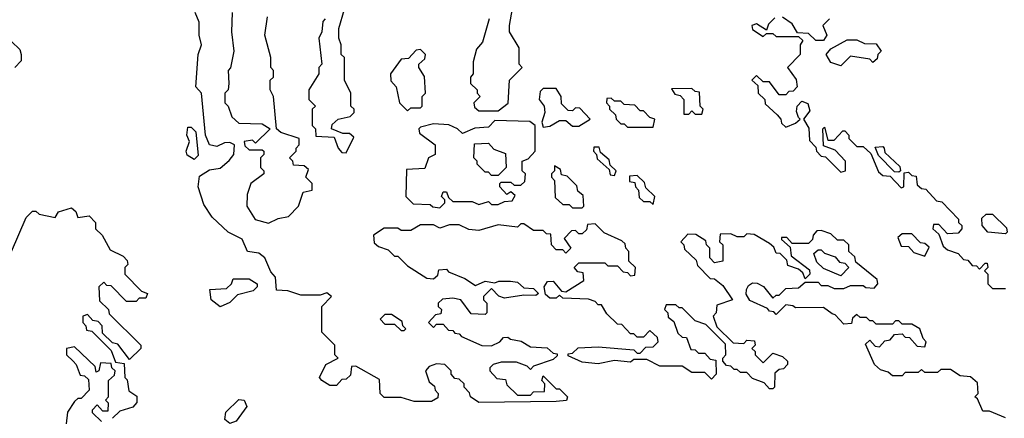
# Model space of a CAD drawing. Extents: x 2737310 to 2869991, y 870230 to 1012730.
# Tile 441 of 479: x 2822225 to 2825271, y 929278 to 930513. Entities that reach past the tile are written whole.
import ezdxf

# ---------------------------------------------------------------- set-up
doc = ezdxf.new("R2010")
doc.units = 0

msp = doc.modelspace()

# ---------------------------------------------------------------- linework, layer by layer
at = {"layer": '0CON02XD'}
for points in [[(2823235, 930100), (2823258.3, 930148.3), (2823245, 930160), (2823225, 930160), (2823190, 930175), (2823191.7, 930188.3), (2823210, 930205), (2823247, 930213), (2823260, 930225), (2823260, 930235), (2823250, 930245), (2823250, 930285), (2823230, 930325), (2823230, 930395), (2823220, 930405), (2823220, 930435), (2823212.5, 930455), (2823212.5, 930485), (2823230, 930545)], [(2823677.5, 930515), (2823657, 930443), (2823638.3, 930421.7), (2823628.3, 930381.7), (2823627.5, 930345), (2823620, 930335), (2823620, 930315), (2823640, 930295), (2823640, 930285), (2823650, 930275), (2823630, 930255), (2823631.7, 930241.7), (2823645, 930230), (2823705, 930230), (2823736.4, 930253.6), (2823740, 930325), (2823780, 930365), (2823770, 930375), (2823770, 930425), (2823740, 930475), (2823740, 930495), (2823752.5, 930565)], [(2824435, 929430), (2824425, 929440), (2824411.7, 929441.7), (2824400, 929455), (2824400, 929465), (2824410, 929475), (2824408.3, 929508.3), (2824348.3, 929568.3), (2824315, 929580), (2824275, 929620), (2824265, 929620), (2824255, 929630), (2824225, 929630), (2824220, 929615), (2824230, 929605), (2824231.7, 929591.7), (2824248.3, 929578.3), (2824261.7, 929541.7), (2824275, 929530), (2824288.3, 929528.3), (2824301.7, 929491.7), (2824315, 929490), (2824325, 929480), (2824345, 929480), (2824361.7, 929461.7), (2824378.3, 929458.3), (2824380, 929415), (2824365, 929400), (2824345, 929420), (2824305, 929420), (2824275, 929440), (2824205, 929440), (2824165, 929460), (2824125, 929460), (2824115, 929452.5), (2824065, 929457.5), (2824015, 929447.5), (2823965, 929452.5), (2823921.7, 929471.7), (2823921.7, 929478.3), (2823935, 929480), (2823953, 929497), (2824015, 929500), (2824125, 929490), (2824135, 929480), (2824145, 929480), (2824161.7, 929498.3), (2824185, 929500), (2824200, 929515), (2824198.3, 929528.3), (2824175, 929550), (2824155, 929530), (2824135, 929530), (2824125, 929540), (2824115, 929540), (2824088.3, 929568.3), (2824075, 929570), (2824041.7, 929601.7), (2824025, 929630), (2824015, 929630), (2824005, 929640), (2823985, 929647.5), (2823905, 929650), (2823895, 929660), (2823885, 929650), (2823865, 929650), (2823851.7, 929661.7), (2823847.5, 929685), (2823858.3, 929701.7), (2823875, 929702.5), (2823901.7, 929671.7), (2823915, 929670), (2823970, 929705), (2823968.3, 929728.3), (2823951.7, 929731.7), (2823940, 929745), (2823955, 929760), (2824035, 929760), (2824045, 929750), (2824075, 929750), (2824091.7, 929731.7), (2824105, 929730), (2824115, 929720), (2824128.3, 929721.7), (2824130, 929745), (2824110, 929765), (2824110, 929795), (2824100, 929805), (2824098.3, 929818.3), (2824088.3, 929828.3), (2824033, 929853), (2824005, 929880), (2823981.7, 929878.3), (2823978.3, 929861.7), (2823965, 929850), (2823955, 929850), (2823945, 929860), (2823931.7, 929858.3), (2823910, 929835), (2823930, 929805), (2823915, 929790), (2823905, 929800), (2823885, 929800), (2823870, 929815), (2823868.3, 929848.3), (2823855, 929850), (2823845, 929860), (2823815, 929860), (2823785, 929880), (2823775, 929880), (2823765, 929870), (2823705, 929877.5), (2823645, 929860), (2823615, 929862.5), (2823585, 929877.5), (2823555, 929877.5), (2823525, 929867.5), (2823505, 929877.5), (2823465, 929877.5), (2823435, 929860), (2823405, 929860), (2823395, 929867.5), (2823353, 929867), (2823320, 929845), (2823321.7, 929821.7), (2823335, 929810), (2823365, 929800), (2823385, 929780), (2823395, 929780), (2823425, 929750), (2823485, 929712.5), (2823505, 929710), (2823518.3, 929721.7), (2823521.7, 929738.3), (2823545, 929740), (2823551.7, 929731.7), (2823601.7, 929711.7), (2823635, 929690), (2823665, 929702.5), (2823695, 929697.5), (2823707, 929703), (2823743, 929703), (2823765, 929700), (2823785, 929682.5), (2823815, 929680), (2823830, 929665), (2823821.7, 929658.3), (2823785, 929660), (2823725, 929650), (2823707, 929657), (2823685, 929680), (2823660, 929655), (2823660, 929645), (2823670, 929635), (2823670, 929605), (2823665, 929600), (2823621.7, 929601.7), (2823590, 929645), (2823565, 929650), (2823533, 929647), (2823520, 929635), (2823520, 929625), (2823530, 929615), (2823528.3, 929601.7), (2823511.7, 929598.3), (2823490, 929575), (2823505, 929560), (2823515, 929570), (2823535, 929570), (2823551.7, 929551.7), (2823565, 929550), (2823571.7, 929541.7), (2823585, 929540), (2823591.7, 929531.7), (2823655, 929503.3), (2823685, 929502.5), (2823710, 929515), (2823721.7, 929528.3), (2823735, 929530), (2823743, 929523), (2823777, 929517), (2823805, 929500), (2823857, 929497), (2823875, 929480), (2823888.3, 929478.3), (2823888.3, 929471.7), (2823875, 929460), (2823815, 929440), (2823805, 929430), (2823795, 929440), (2823761.7, 929451.7), (2823715, 929452.5), (2823690, 929445), (2823680, 929435), (2823680, 929425), (2823701.7, 929401.7), (2823728.3, 929398.3), (2823731.7, 929381.7), (2823765, 929350), (2823805, 929350), (2823815, 929360), (2823848.3, 929361.7), (2823850, 929385), (2823840, 929395), (2823845, 929410), (2823885, 929370), (2823895, 929370), (2823920, 929345), (2823917, 929333), (2823885, 929330), (2823645, 929327.5), (2823620, 929345), (2823617, 929357), (2823600, 929375), (2823600, 929385), (2823585, 929400), (2823571.7, 929401.7), (2823560, 929415), (2823560, 929425), (2823540, 929445), (2823515, 929447.5), (2823491.7, 929438.3), (2823480, 929425), (2823491.7, 929391.7), (2823508.3, 929378.3), (2823510, 929365), (2823520, 929355), (2823518.3, 929341.7), (2823499.3, 929330.7), (2823445, 929330), (2823405, 929342.5), (2823353, 929343), (2823340, 929355), (2823338.3, 929398.3), (2823265, 929440), (2823251.7, 929438.3), (2823248.3, 929411.7), (2823235, 929400), (2823221.7, 929398.3), (2823205, 929380), (2823185, 929380), (2823160, 929395), (2823152.5, 929405), (2823172.5, 929445), (2823210, 929465), (2823200, 929475), (2823200, 929505), (2823160, 929545), (2823160, 929625), (2823190, 929655), (2823175, 929666.7), (2823155, 929660), (2823095, 929660), (2823055, 929673.3), (2823020, 929675), (2823016.7, 929715), (2823001.7, 929731.7), (2822983.3, 929775), (2822965, 929790), (2822930, 929795), (2822913, 929833), (2822870, 929855), (2822820.7, 929900.7), (2822795, 929940), (2822777.5, 929995), (2822781.7, 930028.3), (2822812.5, 930047.5), (2822845, 930052.5), (2822873, 930077), (2822887.5, 930095), (2822890, 930125), (2822875, 930132.5), (2822858.3, 930131.7), (2822835, 930120), (2822812.5, 930125), (2822800, 930155), (2822787.5, 930285), (2822770, 930305), (2822777.5, 930405), (2822787.5, 930435), (2822780, 930465), (2822780, 930505), (2822767.5, 930535)], [(2822882.5, 930535), (2822880, 930475), (2822887.5, 930415), (2822877, 930363), (2822870, 930355), (2822872.5, 930315), (2822870, 930295), (2822860, 930285), (2822860, 930255), (2822870, 930245), (2822881.7, 930211.7), (2822902.5, 930192.5), (2822975, 930190), (2823000, 930175), (2822955, 930130), (2822945, 930140), (2822920, 930135), (2822921.7, 930121.7), (2822935, 930110), (2822975, 930110), (2822980, 930105), (2822980, 930095), (2822970, 930085), (2822970, 930055), (2822980, 930045), (2822980, 930035), (2822940, 930005), (2822928.3, 929971.7), (2822927.5, 929935), (2822953.9, 929893.9), (2822995, 929882.5)], [(2822995, 929882.5), (2823025, 929897.5), (2823056.4, 929903.6), (2823087.5, 929935), (2823101.7, 929978.3), (2823130, 929985), (2823130, 930005), (2823110, 930025), (2823118.3, 930048.3), (2823105, 930060), (2823071.7, 930061.7), (2823070, 930075), (2823060, 930085), (2823080, 930105), (2823080, 930115), (2823090, 930125), (2823090, 930145), (2823033, 930163), (2823020, 930175), (2823010, 930275), (2823000, 930295), (2823000, 930325), (2823010, 930335), (2823010, 930355), (2823002.5, 930365), (2823002.5, 930395), (2822983.3, 930465), (2822991.7, 930521.7)], [(2823170, 930515), (2823163, 930507), (2823160, 930475), (2823150, 930455), (2823160, 930375), (2823150, 930365), (2823150, 930345), (2823120, 930295), (2823120, 930265), (2823140, 930245), (2823130, 930235), (2823130, 930185), (2823140, 930175), (2823141.7, 930151.7), (2823198.3, 930148.3), (2823210, 930115), (2823221.7, 930101.7), (2823235, 930100)], [(2824561.7, 930518.3), (2824541.7, 930498.3), (2824535, 930480), (2824505, 930500), (2824490, 930495), (2824491.7, 930481.7), (2824525, 930460), (2824535, 930470), (2824555, 930470), (2824565, 930460), (2824635, 930460), (2824648.3, 930448.3), (2824640, 930435), (2824640, 930405), (2824600, 930365), (2824627, 930327), (2824630, 930305), (2824618.3, 930291.7), (2824605, 930290), (2824595, 930280), (2824575, 930280), (2824545, 930320), (2824525, 930320), (2824505, 930340), (2824490, 930325), (2824508.3, 930308.3), (2824510, 930285), (2824530, 930265), (2824531.7, 930251.7), (2824568.3, 930218.3), (2824580, 930205), (2824581.7, 930191.7), (2824595, 930180), (2824625, 930192.5), (2824640, 930205), (2824635, 930210)], [(2824730, 930515), (2824710, 930495), (2824722.5, 930465), (2824711.7, 930448.3), (2824688.3, 930448.3), (2824665, 930470), (2824631.7, 930471.7), (2824615, 930500), (2824585, 930520)], [(2824765, 930370), (2824735, 930380), (2824720, 930405), (2824735, 930422.5), (2824785, 930450), (2824815, 930450), (2824838.3, 930438.3), (2824875, 930437.5), (2824890, 930415), (2824880, 930405), (2824878.3, 930391.7), (2824865, 930380), (2824855, 930390), (2824795, 930400), (2824765, 930370)], [(2822200, 930445), (2822225, 930420), (2822230, 930405), (2822230, 930385), (2822210, 930365)], [(2823425, 930230), (2823435, 930240), (2823465, 930240), (2823470, 930245), (2823470, 930275), (2823480, 930285), (2823477, 930337), (2823460, 930365), (2823460, 930375), (2823478.3, 930391.7), (2823480, 930405), (2823465, 930420), (2823451.7, 930418.3), (2823427.5, 930392.5), (2823405, 930390), (2823372.5, 930345), (2823373, 930323), (2823390, 930305), (2823400, 930255), (2823425, 930230)], [(2823845, 930180), (2823865, 930182.5), (2823895, 930200), (2823915, 930200), (2823935, 930182.5), (2823955, 930182.5), (2823990, 930205), (2823958.3, 930238.3), (2823945, 930240), (2823935, 930230), (2823921.7, 930231.7), (2823901.7, 930251.7), (2823900, 930275), (2823885, 930300), (2823845, 930300), (2823835, 930290), (2823832.5, 930265), (2823847.5, 930245), (2823850, 930225), (2823840, 930195), (2823845, 930180)], [(2824335, 930220), (2824340, 930235), (2824330, 930245), (2824328.3, 930288.3), (2824315, 930290), (2824305, 930300), (2824241.7, 930298.3), (2824251.7, 930281.7), (2824268.3, 930278.3), (2824280, 930265), (2824280, 930220), (2824295, 930220), (2824305, 930230), (2824315, 930220), (2824335, 930220)], [(2824185, 930180), (2824190, 930205), (2824175, 930210), (2824155, 930230), (2824145, 930230), (2824128.3, 930248.3), (2824095, 930250), (2824085, 930260), (2824065, 930260), (2824055, 930270), (2824041.7, 930268.3), (2824040, 930255), (2824050, 930245), (2824050, 930235), (2824068.3, 930218.3), (2824070, 930205), (2824085, 930190), (2824095, 930190), (2824105, 930180), (2824185, 930180)], [(2824635, 930210), (2824628.3, 930228.3), (2824630, 930245), (2824645, 930260), (2824663, 930253), (2824669.3, 930230.7), (2824650, 930205), (2824666.4, 930176.4), (2824668.3, 930138.3), (2824688.3, 930118.3), (2824690, 930105), (2824705, 930090), (2824718.3, 930088.3), (2824765, 930040), (2824780, 930045), (2824780, 930075), (2824748.3, 930108.3), (2824711.7, 930121.7), (2824710, 930175), (2824715, 930180), (2824725, 930140), (2824745, 930140), (2824771.7, 930168.3), (2824778.3, 930168.3), (2824790, 930155), (2824790, 930145), (2824815, 930120), (2824835, 930120), (2824858.3, 930098.3), (2824881.7, 930041.7), (2824895, 930030), (2824918.3, 930028.3), (2824951.7, 929991.7), (2824960, 929995), (2824961.7, 930038.3), (2824975, 930040), (2824985, 930030), (2824998.3, 930028.3), (2825001.7, 930001.7), (2825015, 929990), (2825028.3, 929988.3), (2825061.7, 929951.7), (2825078.3, 929948.3), (2825130, 929895), (2825130, 929885), (2825140, 929875), (2825140, 929865), (2825128.3, 929851.7), (2825095, 929850), (2825068.3, 929878.3), (2825051.7, 929878.3), (2825050, 929865), (2825068.3, 929848.3), (2825081.7, 929811.7), (2825095, 929800), (2825128.3, 929788.3), (2825145, 929770), (2825158.3, 929768.3), (2825171.7, 929751.7), (2825185, 929750), (2825195, 929740), (2825211.7, 929758.3), (2825218.3, 929758.3), (2825220, 929745), (2825210, 929735), (2825220, 929725), (2825220, 929695), (2825235, 929680), (2825275, 929680)], [(2822765, 930080), (2822743.6, 930093.6), (2822740, 930105), (2822750, 930135), (2822742.5, 930155), (2822745, 930180), (2822755, 930180), (2822770, 930165), (2822777.5, 930092.5), (2822765, 930080)], [(2823525, 929930), (2823540, 929945), (2823540, 929955), (2823530, 929965), (2823535, 929980), (2823545, 929980), (2823551.7, 929961.7), (2823565, 929950), (2823625, 929950), (2823645, 929940), (2823675, 929950), (2823685, 929940), (2823705, 929940), (2823725, 929950), (2823748.3, 929951.7), (2823758.3, 929968.3), (2823745, 929980), (2823731.7, 929971.7), (2823710, 929995), (2823710, 930005), (2823715, 930010), (2823745, 930010), (2823755, 930000), (2823775, 930000), (2823788.3, 930011.7), (2823790, 930035), (2823780, 930045), (2823780, 930075), (2823798.3, 930081.7), (2823820, 930105), (2823820, 930185), (2823803, 930197), (2823695, 930200), (2823675, 930180), (2823633, 930177), (2823595, 930160), (2823580, 930175), (2823553, 930187), (2823505, 930190), (2823465, 930180), (2823460, 930175), (2823461.7, 930161.7), (2823510, 930125), (2823510, 930095), (2823490, 930085), (2823478.3, 930051.7), (2823421.7, 930048.3), (2823420, 929965), (2823442.5, 929942.5), (2823495, 929940), (2823503, 929933), (2823525, 929930)], [(2823705, 930030), (2823685, 930030), (2823675, 930040), (2823665, 930040), (2823640, 930065), (2823640, 930075), (2823630, 930085), (2823631.7, 930128.3), (2823675, 930130), (2823691.7, 930111.7), (2823728.3, 930098.3), (2823730, 930055), (2823705, 930030)], [(2824065, 930030), (2824070, 930045), (2824051.7, 930061.7), (2824048.3, 930078.3), (2824021.7, 930101.7), (2824018.3, 930118.3), (2824001.7, 930118.3), (2824000, 930105), (2824010, 930095), (2824011.7, 930081.7), (2824048.3, 930048.3), (2824051.7, 930031.7), (2824065, 930030)], [(2824945, 930040), (2824931.7, 930041.7), (2824881.7, 930091.7), (2824871.7, 930118.3), (2824895, 930120), (2824900, 930115), (2824901.7, 930101.7), (2824948.3, 930058.3), (2824950, 930045), (2824945, 930040)], [(2823965, 929930), (2823970, 929935), (2823968.3, 929968.3), (2823951.7, 929981.7), (2823948.3, 929998.3), (2823918.3, 930028.3), (2823901.7, 930031.7), (2823898.3, 930048.3), (2823880, 930060), (2823880, 930045), (2823870, 930035), (2823870, 930025), (2823880, 930015), (2823881.7, 929961.7), (2823905, 929940), (2823925, 929940), (2823935, 929930), (2823965, 929930)], [(2824185, 929940), (2824190, 929965), (2824161.7, 929991.7), (2824158.3, 930008.3), (2824135, 930030), (2824111.7, 930028.3), (2824111.7, 930011.7), (2824128.3, 930008.3), (2824130, 929995), (2824140, 929985), (2824141.7, 929961.7), (2824155, 929950), (2824175, 929950), (2824185, 929940)], [(2822200, 929795), (2822245, 929900), (2822265, 929920), (2822275, 929920), (2822285, 929910), (2822335, 929900), (2822345, 929917.5), (2822385, 929930), (2822398.3, 929918.3), (2822405, 929900), (2822440, 929905), (2822460, 929885), (2822460, 929865), (2822480, 929845), (2822505, 929800), (2822545, 929780), (2822557, 929767), (2822560, 929755), (2822550, 929745), (2822550, 929725), (2822601.7, 929671.7), (2822620, 929665), (2822615, 929650), (2822595, 929650), (2822585, 929640), (2822555, 929640), (2822508.3, 929688.3), (2822495, 929690), (2822485, 929700), (2822470, 929685), (2822471.7, 929641.7), (2822500, 929615), (2822501.7, 929601.7), (2822600, 929505), (2822600, 929495), (2822565, 929460), (2822528.3, 929508.3), (2822511.7, 929511.7), (2822481.7, 929541.7), (2822480, 929565), (2822468.3, 929578.3), (2822451.7, 929581.7), (2822435, 929600), (2822420, 929595), (2822420, 929575), (2822430, 929565), (2822431.7, 929551.7), (2822448.3, 929548.3), (2822508.3, 929488.3), (2822521.7, 929451.7), (2822548.3, 929448.3), (2822550, 929405), (2822557, 929397), (2822563, 929363), (2822587, 929347), (2822587, 929327), (2822575, 929312.5), (2822535, 929300), (2822511.7, 929278.3)], [(2825275, 929850), (2825220, 929855), (2825202.5, 929875), (2825201.7, 929898.3), (2825215, 929910), (2825235, 929910), (2825278.3, 929868.3), (2825280, 929855), (2825275, 929850)], [(2825275, 929280), (2825225, 929300), (2825205, 929300), (2825188.3, 929338.3), (2825180, 929345), (2825190, 929355), (2825188.3, 929388.3), (2825167, 929407), (2825135, 929410), (2825105, 929430), (2825075, 929430), (2825065, 929420), (2825025, 929420), (2825015, 929430), (2825005, 929420), (2824965, 929420), (2824955, 929410), (2824925, 929410), (2824911.7, 929421.7), (2824888.3, 929428.3), (2824870, 929445), (2824841.7, 929508.3), (2824855, 929520), (2824871.7, 929501.7), (2824885, 929500), (2824901.7, 929518.3), (2824918.3, 929521.7), (2824931.7, 929538.3), (2824955, 929540), (2824965, 929530), (2824978.3, 929528.3), (2825001.7, 929501.7), (2825025, 929500), (2825030, 929515), (2825020, 929525), (2825010, 929555), (2824985, 929570), (2824955, 929570), (2824945, 929580), (2824935, 929580), (2824925, 929570), (2824875, 929570), (2824865, 929580), (2824855, 929580), (2824845, 929590), (2824825, 929590), (2824815, 929600), (2824801.7, 929588.3), (2824798.3, 929571.7), (2824775, 929570), (2824748.3, 929598.3), (2824738.3, 929601.7), (2824711.7, 929621.7), (2824625, 929620), (2824617, 929627), (2824595, 929630), (2824565, 929600), (2824558.3, 929608.3), (2824545, 929610), (2824538.3, 929618.3), (2824483.6, 929643.6), (2824473, 929663), (2824473.3, 929676.7), (2824480, 929690), (2824492.5, 929697.5), (2824507, 929697), (2824526.7, 929686.7), (2824555, 929650), (2824565, 929660), (2824575, 929660), (2824595, 929680), (2824635, 929682.5), (2824655, 929700), (2824695, 929700), (2824705, 929690), (2824725, 929690), (2824745, 929680), (2824775, 929680), (2824795, 929690), (2824835, 929690), (2824843, 929683), (2824868.3, 929681.7), (2824880, 929695), (2824878.3, 929708.3), (2824811.7, 929761.7), (2824808.3, 929778.3), (2824790, 929795), (2824790, 929815), (2824775, 929830), (2824755, 929830), (2824735, 929850), (2824705, 929860), (2824691.7, 929858.3), (2824680, 929845), (2824678.3, 929831.7), (2824665, 929820), (2824615, 929820), (2824598.3, 929838.3), (2824581.7, 929838.3), (2824581.7, 929831.7), (2824608.3, 929808.3), (2824611.7, 929781.7), (2824668.3, 929738.3), (2824670, 929725), (2824655, 929710), (2824648.3, 929728.3), (2824635, 929740), (2824601.7, 929751.7), (2824598.3, 929768.3), (2824578.3, 929788.3), (2824565, 929790), (2824558.3, 929808.3), (2824545, 929820), (2824497, 929847), (2824475, 929850), (2824465, 929840), (2824445, 929840), (2824425, 929850), (2824391.7, 929848.3), (2824390, 929825), (2824400, 929815), (2824400, 929765), (2824375, 929760), (2824360, 929775), (2824360, 929805), (2824350, 929815), (2824348.3, 929828.3), (2824317, 929847), (2824291.7, 929848.3), (2824270, 929825), (2824280, 929815), (2824281.7, 929801.7), (2824318.3, 929768.3), (2824321.7, 929751.7), (2824361.7, 929711.7), (2824375, 929710), (2824400, 929690), (2824430, 929645), (2824381.7, 929628.3), (2824380, 929605), (2824370, 929595), (2824381.7, 929561.7), (2824432.5, 929512.5), (2824465, 929510), (2824475, 929520), (2824498.3, 929518.3), (2824500, 929505), (2824490, 929495), (2824500, 929485), (2824500, 929475), (2824525, 929450), (2824555, 929480), (2824585, 929470), (2824600, 929455), (2824600, 929445), (2824588.3, 929431.7), (2824575, 929430), (2824561.7, 929418.3), (2824560, 929375), (2824555, 929370), (2824545, 929370), (2824528.3, 929388.3), (2824491.7, 929401.7), (2824475, 929420), (2824455, 929420), (2824445, 929430), (2824435, 929430)], [(2825025, 929780), (2825038.3, 929808.3), (2825025, 929820), (2825011.7, 929821.7), (2824985, 929850), (2824955, 929850), (2824941.7, 929838.3), (2824951.7, 929811.7), (2824975, 929810), (2824991.7, 929791.7), (2825025, 929780)], [(2824765, 929720), (2824711.7, 929741.7), (2824691.7, 929761.7), (2824681.7, 929788.3), (2824695, 929800), (2824705, 929800), (2824715, 929790), (2824748.3, 929778.3), (2824761.7, 929761.7), (2824778.3, 929758.3), (2824790, 929745), (2824765, 929720)], [(2822845, 929623.3), (2822817.5, 929645), (2822813.3, 929676.7), (2822865, 929680), (2822880, 929695), (2822885, 929710), (2822935, 929710), (2822960, 929695), (2822960, 929685), (2822947.1, 929672.9), (2822899.3, 929660.7), (2822875, 929636.7), (2822845, 929623.3)], [(2823415, 929550), (2823420, 929555), (2823410, 929565), (2823408.3, 929578.3), (2823375, 929600), (2823355, 929600), (2823340, 929585), (2823355, 929570), (2823385, 929570), (2823405, 929550), (2823415, 929550)], [(2822478.3, 929268.3), (2822450, 929295), (2822450, 929305), (2822465, 929320), (2822481.7, 929301.7), (2822498.3, 929301.7), (2822500, 929325), (2822490, 929335), (2822500, 929345), (2822500, 929395), (2822518.3, 929411.7), (2822520, 929425), (2822510, 929435), (2822508.3, 929448.3), (2822475, 929450), (2822470, 929425), (2822461.7, 929421.7), (2822458.3, 929438.3), (2822395, 929500), (2822370, 929495), (2822370, 929475), (2822390, 929455), (2822400, 929445), (2822411.7, 929411.7), (2822425, 929410), (2822438.3, 929398.3), (2822440, 929365), (2822415, 929340), (2822405, 929340), (2822395, 929330), (2822373, 929297), (2822368.3, 929261.7)], [(2822875, 929262.5), (2822860, 929275), (2822863, 929297), (2822903, 929337), (2822920, 929335), (2822927.5, 929315), (2822895, 929270), (2822875, 929262.5)]]:
    msp.add_lwpolyline(points, dxfattribs=at)

doc.saveas('drawing.dxf')
